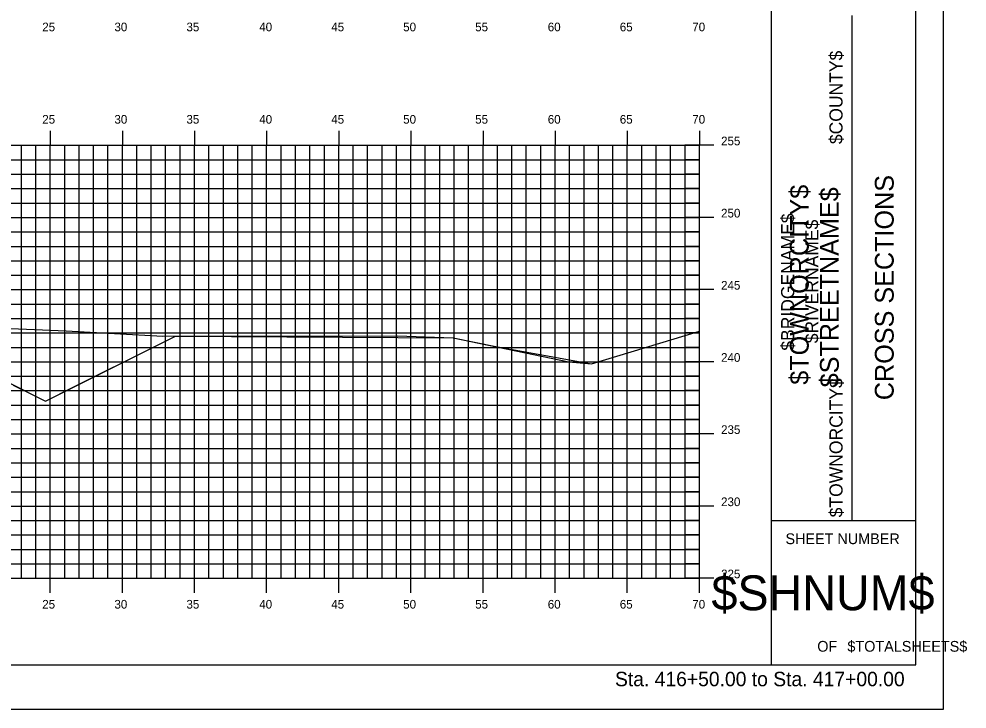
# Model space of a CAD drawing. Extents: x 1168600 to 1177589, y 610178 to 611246.
# Drawn here: x 1173212.4 to 1173278.1, y 610900.5 to 610948.3 of the extents above; entities that cross this region are included whole.
import ezdxf

# ---------------------------------------------------------------- set-up
doc = ezdxf.new("R2010")
doc.units = 0
for name, color, linetype in [('_Construction', 7, 'Continuous'), ('_Station Equation', 7, 'Continuous'), ('D_Text_Standard', 7, 'Continuous'), ('H_V ANNOTATION', 7, 'Continuous'), ('MAJOR', 7, 'Continuous'), ('MINOR', 7, 'Continuous')]:
    doc.layers.add(name, color=color, linetype=linetype)

msp = doc.modelspace()

# ---------------------------------------------------------------- linework, layer by layer
at = {"layer": '_Construction'}
for p, q in [((1173264.585, 610903.599), (1173264.585, 611008.599)), ((1173274.585, 610903.599), (1173274.585, 611008.599)), ((1173270.176, 610913.599), (1173270.176, 610948.599)), ((1173264.585, 610913.599), (1173274.585, 610913.599)), ((1173114.585, 610903.596), (1173274.585, 610903.596))]:
    msp.add_line(p, q, dxfattribs=at)
msp.add_lwpolyline([(1173106.492, 610900.537), (1173276.492, 610900.537), (1173276.492, 611010.537), (1173106.492, 611010.537)], close=True, dxfattribs=at)
at = {"layer": '_Station Equation'}
for points in [[(1173119.584, 610933.523), (1173130.913, 610930.043), (1173141.34, 610929.578), (1173169.216, 610928.538), (1173184.086, 610928.05), (1173190.42, 610927.81), (1173215.678, 610926.734), (1173222.387, 610926.377), (1173238.646, 610926.405), (1173242.502, 610926.258), (1173250.525, 610924.605), (1173252.102, 610924.46), (1173259.584, 610926.72)], [(1173212.022, 610922.982), (1173213.332, 610922.327), (1173214.247, 610921.87), (1173216.23, 610922.861), (1173221.887, 610925.689), (1173223.265, 610926.378), (1173223.315, 610926.378), (1173223.318, 610926.379), (1173242.502, 610926.258), (1173245.46, 610925.649), (1173252.102, 610924.46), (1173259.584, 610926.72)]]:
    msp.add_lwpolyline(points, dxfattribs=at)
at = {"layer": 'D_Text_Standard'}
msp.add_lwpolyline([(1173155.062, 610929.066), (1173165.908, 610923.643), (1173170.584, 610925.981), (1173173.584, 610926.041), (1173189.584, 610925.401), (1173205.584, 610924.761), (1173208.584, 610924.701), (1173214.247, 610921.87), (1173223.265, 610926.378)], dxfattribs=at)
at = {"layer": 'MAJOR'}
for p, q in [((1173214.584, 610940.598), (1173214.584, 610939.596)), ((1173219.584, 610940.598), (1173219.584, 610939.596)), ((1173224.584, 610940.598), (1173224.584, 610939.596)), ((1173229.584, 610940.598), (1173229.584, 610939.596)), ((1173234.584, 610940.598), (1173234.584, 610939.596)), ((1173239.584, 610940.598), (1173239.584, 610939.596)), ((1173244.584, 610940.598), (1173244.584, 610939.596)), ((1173249.584, 610940.598), (1173249.584, 610939.596)), ((1173254.584, 610940.598), (1173254.584, 610939.596)), ((1173259.584, 610940.598), (1173259.584, 610939.596)), ((1173119.584, 610939.596), (1173259.584, 610939.596)), ((1173119.584, 610939.596), (1173259.584, 610939.596)), ((1173214.584, 610909.596), (1173214.584, 610939.596)), ((1173219.584, 610909.596), (1173219.584, 610939.596)), ((1173224.584, 610909.596), (1173224.584, 610939.596)), ((1173229.584, 610909.596), (1173229.584, 610939.596)), ((1173234.584, 610909.596), (1173234.584, 610939.596)), ((1173239.584, 610909.596), (1173239.584, 610939.596)), ((1173244.584, 610909.596), (1173244.584, 610939.596)), ((1173249.584, 610909.596), (1173249.584, 610939.596)), ((1173254.584, 610909.596), (1173254.584, 610939.596)), ((1173260.586, 610939.596), (1173258.582, 610939.596)), ((1173259.584, 610909.596), (1173259.584, 610939.596)), ((1173259.584, 610909.596), (1173259.584, 610939.596)), ((1173119.584, 610934.596), (1173259.584, 610934.596)), ((1173260.586, 610934.596), (1173258.582, 610934.596)), ((1173119.584, 610929.596), (1173259.584, 610929.596)), ((1173260.586, 610929.596), (1173258.582, 610929.596)), ((1173119.584, 610924.596), (1173259.584, 610924.596)), ((1173260.586, 610924.596), (1173258.582, 610924.596)), ((1173119.584, 610919.596), (1173259.584, 610919.596)), ((1173260.586, 610919.596), (1173258.582, 610919.596)), ((1173119.584, 610914.596), (1173259.584, 610914.596)), ((1173260.586, 610914.596), (1173258.582, 610914.596)), ((1173119.584, 610909.596), (1173259.584, 610909.596)), ((1173119.584, 610909.596), (1173259.584, 610909.596)), ((1173214.584, 610908.594), (1173214.584, 610909.596)), ((1173219.584, 610908.594), (1173219.584, 610909.596)), ((1173224.584, 610908.594), (1173224.584, 610909.596)), ((1173229.584, 610908.594), (1173229.584, 610909.596)), ((1173234.584, 610908.594), (1173234.584, 610909.596)), ((1173239.584, 610908.594), (1173239.584, 610909.596)), ((1173244.584, 610908.594), (1173244.584, 610909.596)), ((1173249.584, 610908.594), (1173249.584, 610909.596)), ((1173254.584, 610908.594), (1173254.584, 610909.596)), ((1173260.586, 610909.596), (1173258.582, 610909.596)), ((1173259.584, 610908.594), (1173259.584, 610909.596))]:
    msp.add_line(p, q, dxfattribs=at)
at = {"layer": 'MINOR'}
for p, q in [((1173212.584, 610909.596), (1173212.584, 610939.596)), ((1173213.584, 610909.596), (1173213.584, 610939.596)), ((1173215.584, 610909.596), (1173215.584, 610939.596)), ((1173216.584, 610909.596), (1173216.584, 610939.596)), ((1173217.584, 610909.596), (1173217.584, 610939.596)), ((1173218.584, 610909.596), (1173218.584, 610939.596)), ((1173220.584, 610909.596), (1173220.584, 610939.596)), ((1173221.584, 610909.596), (1173221.584, 610939.596)), ((1173222.584, 610909.596), (1173222.584, 610939.596)), ((1173223.584, 610909.596), (1173223.584, 610939.596)), ((1173225.584, 610909.596), (1173225.584, 610939.596)), ((1173226.584, 610909.596), (1173226.584, 610939.596)), ((1173227.584, 610909.596), (1173227.584, 610939.596)), ((1173228.584, 610909.596), (1173228.584, 610939.596)), ((1173230.584, 610909.596), (1173230.584, 610939.596)), ((1173231.584, 610909.596), (1173231.584, 610939.596)), ((1173232.584, 610909.596), (1173232.584, 610939.596)), ((1173233.584, 610909.596), (1173233.584, 610939.596)), ((1173235.584, 610909.596), (1173235.584, 610939.596)), ((1173236.584, 610909.596), (1173236.584, 610939.596)), ((1173237.584, 610909.596), (1173237.584, 610939.596)), ((1173238.584, 610909.596), (1173238.584, 610939.596)), ((1173240.584, 610909.596), (1173240.584, 610939.596)), ((1173241.584, 610909.596), (1173241.584, 610939.596)), ((1173242.584, 610909.596), (1173242.584, 610939.596)), ((1173243.584, 610909.596), (1173243.584, 610939.596)), ((1173245.584, 610909.596), (1173245.584, 610939.596)), ((1173246.584, 610909.596), (1173246.584, 610939.596)), ((1173247.584, 610909.596), (1173247.584, 610939.596)), ((1173248.584, 610909.596), (1173248.584, 610939.596)), ((1173250.584, 610909.596), (1173250.584, 610939.596)), ((1173251.584, 610909.596), (1173251.584, 610939.596)), ((1173252.584, 610909.596), (1173252.584, 610939.596)), ((1173253.584, 610909.596), (1173253.584, 610939.596)), ((1173255.584, 610909.596), (1173255.584, 610939.596)), ((1173256.584, 610909.596), (1173256.584, 610939.596)), ((1173257.584, 610909.596), (1173257.584, 610939.596)), ((1173258.584, 610909.596), (1173258.584, 610939.596)), ((1173119.584, 610938.596), (1173259.584, 610938.596)), ((1173259.584, 610938.596), (1173258.582, 610938.596)), ((1173119.584, 610937.596), (1173259.584, 610937.596)), ((1173259.584, 610937.596), (1173258.582, 610937.596)), ((1173119.584, 610936.596), (1173259.584, 610936.596)), ((1173259.584, 610936.596), (1173258.582, 610936.596)), ((1173119.584, 610935.596), (1173259.584, 610935.596)), ((1173259.584, 610935.596), (1173258.582, 610935.596)), ((1173119.584, 610933.596), (1173259.584, 610933.596)), ((1173259.584, 610933.596), (1173258.582, 610933.596)), ((1173119.584, 610932.596), (1173259.584, 610932.596)), ((1173259.584, 610932.596), (1173258.582, 610932.596)), ((1173119.584, 610931.596), (1173259.584, 610931.596)), ((1173259.584, 610931.596), (1173258.582, 610931.596)), ((1173119.584, 610930.596), (1173259.584, 610930.596)), ((1173259.584, 610930.596), (1173258.582, 610930.596)), ((1173119.584, 610928.596), (1173259.584, 610928.596)), ((1173259.584, 610928.596), (1173258.582, 610928.596)), ((1173119.584, 610927.596), (1173259.584, 610927.596)), ((1173259.584, 610927.596), (1173258.582, 610927.596)), ((1173119.584, 610926.596), (1173259.584, 610926.596)), ((1173259.584, 610926.596), (1173258.582, 610926.596)), ((1173119.584, 610925.596), (1173259.584, 610925.596)), ((1173259.584, 610925.596), (1173258.582, 610925.596)), ((1173119.584, 610923.596), (1173259.584, 610923.596)), ((1173259.584, 610923.596), (1173258.582, 610923.596)), ((1173119.584, 610922.596), (1173259.584, 610922.596)), ((1173259.584, 610922.596), (1173258.582, 610922.596)), ((1173119.584, 610921.596), (1173259.584, 610921.596)), ((1173259.584, 610921.596), (1173258.582, 610921.596)), ((1173119.584, 610920.596), (1173259.584, 610920.596)), ((1173259.584, 610920.596), (1173258.582, 610920.596)), ((1173119.584, 610918.596), (1173259.584, 610918.596)), ((1173259.584, 610918.596), (1173258.582, 610918.596)), ((1173119.584, 610917.596), (1173259.584, 610917.596)), ((1173259.584, 610917.596), (1173258.582, 610917.596)), ((1173119.584, 610916.596), (1173259.584, 610916.596)), ((1173259.584, 610916.596), (1173258.582, 610916.596)), ((1173119.584, 610915.596), (1173259.584, 610915.596)), ((1173259.584, 610915.596), (1173258.582, 610915.596)), ((1173119.584, 610913.596), (1173259.584, 610913.596)), ((1173259.584, 610913.596), (1173258.582, 610913.596)), ((1173119.584, 610912.596), (1173259.584, 610912.596)), ((1173259.584, 610912.596), (1173258.582, 610912.596)), ((1173119.584, 610911.596), (1173259.584, 610911.596)), ((1173259.584, 610911.596), (1173258.582, 610911.596)), ((1173119.584, 610910.596), (1173259.584, 610910.596)), ((1173259.584, 610910.596), (1173258.582, 610910.596))]:
    msp.add_line(p, q, dxfattribs=at)

# ---------------------------------------------------------------- texts
at = {"layer": '_Construction'}
for s, height, rotation, p in [('$COUNTY$', 0.9072, 90, (1173269.505, 610939.678)), ('CROSS SECTIONS', 1.30428, 90, (1173273.05, 610921.938)), ('$TOWNORCITY$', 1.30428, 90, (1173267.157, 610923.007)), ('$STREETNAME$', 1.30428, 90, (1173269.244, 610922.827)), ('$BRIDGENAME$', 0.90716, 90, (1173266.151, 610925.367)), ('$RIVERNAME$', 0.90716, 90, (1173267.828, 610925.882)), ('$TOWNORCITY$', 0.90716, 90, (1173269.505, 610913.82)), ('SHEET NUMBER', 0.74527, 360, (1173265.55, 610911.963)), ('$SHNUM$', 2.4194, 360, (1173260.418, 610907.379)), ('OF', 0.7453, 360, (1173267.752, 610904.509)), ('$TOTALSHEETS$', 0.74527, 360, (1173269.842, 610904.509))]:
    msp.add_text(s, height=height, rotation=rotation, dxfattribs=at).set_placement(p)
at = {"layer": 'H_V ANNOTATION'}
for s, height, p in [('25', 0.6, (1173214.03, 610947.496)), ('30', 0.6, (1173219.033, 610947.496)), ('35', 0.6, (1173224.025, 610947.496)), ('40', 0.6, (1173229.071, 610947.496)), ('45', 0.6, (1173234.063, 610947.496)), ('50', 0.6, (1173239.049, 610947.496)), ('55', 0.6, (1173244.041, 610947.496)), ('60', 0.6, (1173249.071, 610947.496)), ('65', 0.6, (1173254.063, 610947.496)), ('70', 0.6, (1173259.086, 610947.496)), ('25', 0.6, (1173214.03, 610941.096)), ('30', 0.6, (1173219.033, 610941.096)), ('35', 0.6, (1173224.025, 610941.096)), ('40', 0.6, (1173229.071, 610941.096)), ('45', 0.6, (1173234.063, 610941.096)), ('50', 0.6, (1173239.049, 610941.096)), ('55', 0.6, (1173244.041, 610941.096)), ('60', 0.6, (1173249.071, 610941.096)), ('65', 0.6, (1173254.063, 610941.096)), ('70', 0.6, (1173259.086, 610941.096)), ('255', 0.6, (1173261.084, 610939.596)), ('250', 0.6, (1173261.084, 610934.596)), ('245', 0.6, (1173261.084, 610929.596)), ('240', 0.6, (1173261.084, 610924.596)), ('235', 0.6, (1173261.084, 610919.596)), ('230', 0.6, (1173261.084, 610914.596)), ('225', 0.6, (1173261.084, 610909.596)), ('25', 0.6, (1173214.03, 610907.496)), ('30', 0.6, (1173219.033, 610907.496)), ('35', 0.6, (1173224.025, 610907.496)), ('40', 0.6, (1173229.071, 610907.496)), ('45', 0.6, (1173234.063, 610907.496)), ('50', 0.6, (1173239.049, 610907.496)), ('55', 0.6, (1173244.041, 610907.496)), ('60', 0.6, (1173249.071, 610907.496)), ('65', 0.6, (1173254.063, 610907.496)), ('70', 0.6, (1173259.086, 610907.496)), ('Sta. 416+50.00 to Sta. 417+00.00', 1.0002, (1173253.73, 610902.116))]:
    msp.add_text(s, height=height, dxfattribs=at).set_placement(p)

doc.saveas('drawing.dxf')
